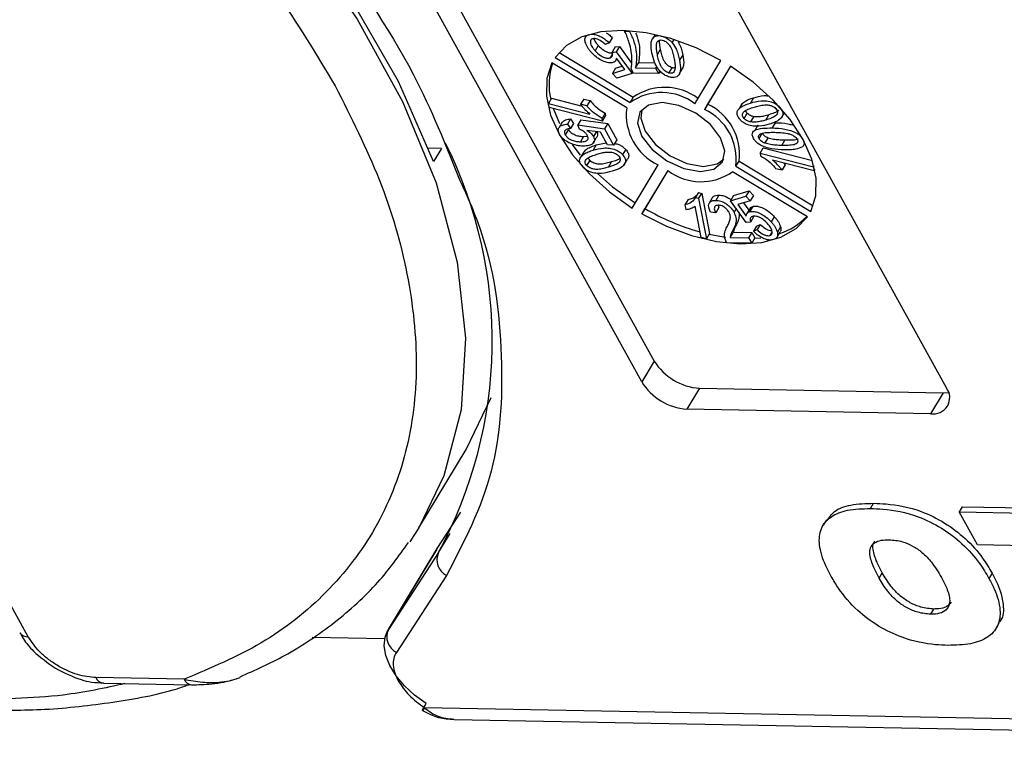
# Model space of a CAD drawing. Header units: millimetres. Extents: x 8853 to 11418, y 45 to 1005.
# Tile 266 of 278: x 11113 to 11134, y 675 to 691. Entities that reach past the tile are written whole.
import ezdxf

# ---------------------------------------------------------------- set-up
doc = ezdxf.new("R2010")
doc.units = ezdxf.units.MM

msp = doc.modelspace()

# ---------------------------------------------------------------- linework, layer by layer
at = {"color": 7, "linetype": 'Continuous', "lineweight": 25}
for p, q in [((11119.138, 696.813), (11126.406, 683.663)), ((11126.137, 683.216), (11118.869, 696.365)), ((11125.399, 696.244), (11132.667, 683.094)), ((11125.781, 690.747), (11125.771, 690.731)), ((11125.005, 690.658), (11125.007, 690.661)), ((11125.507, 690.592), (11125.439, 690.48)), ((11125.771, 690.731), (11125.878, 690.729)), ((11125.886, 690.742), (11125.878, 690.729)), ((11126.36, 690.553), (11126.356, 690.548)), ((11126.424, 690.659), (11126.366, 690.563)), ((11126.569, 690.628), (11126.568, 690.626)), ((11126.791, 690.485), (11126.832, 690.552)), ((11125.204, 690.427), (11125.136, 690.315)), ((11125.439, 690.48), (11125.362, 690.445)), ((11125.57, 690.394), (11125.502, 690.282)), ((11125.57, 690.394), (11125.659, 690.404)), ((11125.659, 690.404), (11125.591, 690.292)), ((11125.659, 690.404), (11125.921, 690.046)), ((11126.472, 690.235), (11126.539, 690.346)), ((11124.282, 690.172), (11125.886, 689.205)), ((11124.364, 690.275), (11125.954, 689.317)), ((11125.509, 690.246), (11125.458, 690.161)), ((11125.502, 690.282), (11125.591, 690.292)), ((11125.579, 690.101), (11125.605, 690.143)), ((11125.591, 690.292), (11125.932, 689.826)), ((11125.774, 689.908), (11125.598, 690.153)), ((11127.016, 690.225), (11126.949, 690.113)), ((11125.815, 689.087), (11124.211, 690.053)), ((11125.575, 689.939), (11125.508, 689.827)), ((11125.508, 689.827), (11125.774, 689.908)), ((11125.575, 689.939), (11125.72, 689.983)), ((11125.962, 689.834), (11125.909, 689.928)), ((11126.004, 689.949), (11126.072, 690.061)), ((11126.004, 689.949), (11126.433, 689.941)), ((11126.072, 690.061), (11126.42, 690.054)), ((11126.459, 689.984), (11126.433, 689.941)), ((11126.433, 689.941), (11126.498, 689.824)), ((11126.722, 689.836), (11126.79, 689.948)), ((11126.95, 689.829), (11127.017, 689.941)), ((11127.278, 689.179), (11127.836, 690.105)), ((11128.041, 689.982), (11127.483, 689.055)), ((11128.041, 689.982), (11127.551, 689.167)), ((11125.601, 689.725), (11125.508, 689.827)), ((11125.932, 689.826), (11125.601, 689.725)), ((11125.95, 689.855), (11125.932, 689.826)), ((11126.498, 689.824), (11125.962, 689.834)), ((11126.531, 689.878), (11126.498, 689.824)), ((11124.205, 689.295), (11124.137, 689.183)), ((11124.205, 689.295), (11124.857, 689.128)), ((11124.894, 689.278), (11124.827, 689.166)), ((11124.894, 689.278), (11125.029, 689.244)), ((11125.954, 689.317), (11125.886, 689.205)), ((11128.535, 689.305), (11128.468, 689.193)), ((11124.154, 689.099), (11124.137, 689.183)), ((11124.137, 689.183), (11125.028, 688.955)), ((11125.297, 688.807), (11124.154, 689.099)), ((11124.962, 689.132), (11124.827, 689.166)), ((11125.029, 689.244), (11124.962, 689.132)), ((11127.551, 689.167), (11127.483, 689.055)), ((11128.285, 689.173), (11128.217, 689.061)), ((11129.101, 689.099), (11129.1, 689.097)), ((11124.613, 688.851), (11124.545, 688.739)), ((11124.613, 688.851), (11124.678, 688.757)), ((11125.353, 688.973), (11125.286, 688.861)), ((11125.297, 688.807), (11125.286, 688.861)), ((11125.297, 688.807), (11125.364, 688.919)), ((11125.353, 688.973), (11125.364, 688.919)), ((11128.331, 688.863), (11128.399, 688.974)), ((11128.476, 688.787), (11128.544, 688.899)), ((11128.799, 688.829), (11128.866, 688.941)), ((11129.14, 688.885), (11129.208, 688.997)), ((11129.156, 688.913), (11129.2, 688.986)), ((11124.435, 688.783), (11124.368, 688.671)), ((11124.545, 688.739), (11124.61, 688.645)), ((11124.678, 688.757), (11124.61, 688.645)), ((11124.833, 688.835), (11124.766, 688.723)), ((11124.804, 688.63), (11124.766, 688.723)), ((11124.766, 688.723), (11125.341, 688.643)), ((11124.833, 688.835), (11125.408, 688.755)), ((11125.408, 688.755), (11125.341, 688.643)), ((11125.341, 688.643), (11125.535, 688.291)), ((11125.408, 688.755), (11125.603, 688.403)), ((11128.628, 688.717), (11128.561, 688.605)), ((11129, 688.77), (11128.933, 688.658)), ((11124.564, 688.626), (11124.497, 688.514)), ((11124.889, 688.474), (11124.822, 688.363)), ((11124.889, 688.474), (11124.975, 688.485)), ((11125.25, 688.568), (11124.96, 688.607)), ((11125.095, 688.33), (11125.162, 688.442)), ((11125.164, 688.579), (11125.102, 688.476)), ((11125.401, 688.294), (11125.25, 688.568)), ((11128.654, 688.431), (11128.721, 688.542)), ((11128.78, 688.331), (11128.847, 688.443)), ((11121.844, 688.218), (11121.567, 688.223)), ((11121.844, 688.218), (11121.676, 687.939)), ((11125.161, 688.294), (11125.094, 688.183)), ((11125.161, 688.294), (11125.377, 688.338)), ((11125.535, 688.291), (11125.401, 688.294)), ((11125.603, 688.403), (11125.535, 688.291)), ((11128.675, 688.117), (11128.742, 688.229)), ((11128.742, 688.229), (11129.797, 687.959)), ((11129.14, 688.283), (11129.207, 688.395)), ((11129.595, 688.419), (11129.591, 688.414)), ((11124.898, 688.15), (11124.831, 688.038)), ((11125.794, 688.198), (11125.726, 688.086)), ((11128.675, 688.117), (11128.685, 688.063)), ((11128.675, 688.117), (11129.818, 687.825)), ((11125.023, 687.964), (11124.956, 687.852)), ((11125.424, 687.818), (11125.492, 687.93)), ((11125.754, 687.863), (11125.822, 687.975)), ((11125.93, 686.942), (11126.488, 687.869)), ((11128.156, 687.837), (11128.224, 687.949)), ((11128.156, 687.837), (11129.76, 686.871)), ((11128.224, 687.949), (11129.814, 686.991)), ((11129.834, 687.741), (11128.944, 687.969)), ((11129.009, 687.792), (11129.145, 687.758)), ((11129.212, 687.87), (11129.145, 687.758)), ((11129.18, 687.908), (11129.212, 687.87)), ((11129.83, 687.846), (11129.818, 687.825)), ((11129.818, 687.825), (11129.834, 687.741)), ((11126.694, 687.745), (11126.136, 686.819)), ((11126.694, 687.745), (11126.203, 686.93)), ((11129.689, 686.752), (11128.085, 687.719)), ((11129.849, 687.766), (11129.834, 687.741)), ((11127.353, 687.273), (11127.285, 687.161)), ((11127.357, 687.143), (11127.285, 687.161)), ((11127.353, 687.273), (11127.424, 687.255)), ((11127.357, 687.143), (11127.424, 687.255)), ((11127.424, 687.255), (11127.591, 686.393)), ((11127.65, 687.159), (11127.583, 687.047)), ((11127.794, 687.219), (11127.727, 687.107)), ((11128.107, 687.21), (11128.039, 687.098)), ((11128.039, 687.098), (11128.371, 687.199)), ((11128.107, 687.21), (11128.438, 687.311)), ((11128.438, 687.311), (11128.371, 687.199)), ((11128.371, 687.199), (11128.463, 687.097)), ((11128.438, 687.311), (11128.531, 687.209)), ((11128.531, 687.209), (11128.463, 687.097)), ((11127.132, 687.125), (11127.065, 687.013)), ((11127.065, 687.013), (11127.085, 686.911)), ((11127.413, 686.309), (11127.282, 686.981)), ((11127.357, 687.143), (11127.524, 686.281)), ((11127.791, 686.952), (11127.723, 686.84)), ((11127.774, 686.994), (11127.791, 686.952)), ((11128.38, 686.632), (11128.039, 687.098)), ((11128.463, 687.097), (11128.197, 687.016)), ((11128.197, 687.016), (11128.374, 686.771)), ((11128.319, 687.053), (11128.434, 686.893)), ((11128.517, 686.976), (11128.45, 686.864)), ((11126.136, 686.819), (11126.203, 686.93)), ((11127.723, 686.84), (11127.61, 686.854)), ((11128.163, 686.929), (11128.116, 686.85)), ((11128.46, 686.935), (11128.392, 686.823)), ((11128.536, 686.754), (11128.469, 686.642)), ((11128.98, 686.757), (11128.913, 686.645)), ((11128.167, 686.591), (11128.099, 686.479)), ((11128.469, 686.642), (11128.38, 686.632)), ((11128.599, 686.556), (11128.532, 686.444)), ((11128.599, 686.556), (11128.677, 686.591)), ((11128.677, 686.591), (11128.609, 686.479)), ((11129.113, 686.536), (11129.046, 686.425)), ((11127.591, 686.393), (11127.524, 686.281)), ((11128.035, 686.312), (11128.102, 686.424)), ((11128.102, 686.424), (11128.498, 686.417)), ((11128.498, 686.417), (11128.43, 686.305)), ((11128.498, 686.417), (11128.563, 686.3)), ((11128.532, 686.444), (11128.609, 686.479)), ((11128.933, 686.43), (11128.887, 686.354)), ((11129.04, 686.319), (11129.107, 686.431)), ((11127.524, 686.281), (11127.413, 686.309)), ((11128.495, 686.188), (11127.959, 686.198)), ((11128.035, 686.312), (11128.43, 686.305)), ((11128.43, 686.305), (11128.495, 686.188)), ((11128.563, 686.3), (11128.495, 686.188)), ((11128.558, 686.293), (11128.691, 686.305)), ((11112.982, 677.753), (11108.926, 685.092)), ((11126.406, 683.663), (11126.137, 683.216)), ((11127.375, 683.079), (11127.106, 682.632)), ((11127.375, 683.079), (11132.6, 682.982)), ((11132.6, 682.982), (11132.33, 682.534)), ((11132.6, 682.982), (11132.714, 682.989)), ((11122.37, 681.77), (11122.908, 682.884)), ((11132.33, 682.534), (11127.106, 682.632)), ((11121.358, 680.091), (11122.37, 681.77)), ((11131.042, 680.502), (11131.109, 680.614)), ((11121.751, 679.643), (11122.256, 680.42)), ((11133.01, 680.541), (11132.943, 680.429)), ((11132.943, 680.429), (11135.53, 680.381)), ((11133.333, 679.724), (11132.943, 680.429)), ((11133.01, 680.541), (11135.597, 680.493)), ((11130.098, 680.257), (11130.03, 680.145)), ((11121.779, 679.558), (11122.027, 679.968)), ((11121.741, 679.628), (11120.696, 677.893)), ((11120.705, 677.909), (11121.751, 679.643)), ((11121.779, 679.558), (11120.705, 677.909)), ((11121.741, 679.628), (11121.751, 679.643)), ((11134.902, 679.695), (11133.333, 679.724)), ((11121.951, 679.068), (11120.877, 677.419)), ((11131.228, 679.011), (11131.296, 679.123)), ((11133.649, 679.117), (11133.582, 679.005)), ((11132.336, 678.236), (11132.403, 678.348)), ((11120.696, 677.893), (11120.705, 677.909)), ((11133.737, 677.938), (11133.804, 678.05)), ((11119.073, 677.745), (11120.628, 677.716)), ((11116.326, 676.842), (11114.436, 676.877)), ((11114.597, 676.757), (11116.487, 676.722)), ((11148.215, 675.731), (11121.483, 676.23)), ((11122.115, 675.983), (11148.537, 675.491))]:
    msp.add_line(p, q, dxfattribs=at)
at = {"color": 7, "linetype": 'Continuous', "lineweight": 25, "flags": 128}
for points in [[(11103.268, 703.473), (11105.507, 702.658), (11107.725, 701.655), (11109.891, 700.482), (11111.97, 699.155), (11113.931, 697.695), (11115.745, 696.124), (11117.383, 694.467), (11118.821, 692.747), (11120.036, 690.992), (11121.011, 689.228), (11121.73, 687.483), (11122.183, 685.781), (11122.362, 684.151), (11122.266, 682.616), (11121.894, 681.199), (11121.358, 680.091)], [(11121.676, 687.939), (11120.925, 689.651), (11119.931, 691.376), (11118.711, 693.088), (11117.28, 694.764), (11115.66, 696.377), (11113.875, 697.906), (11111.951, 699.326), (11109.914, 700.619), (11107.797, 701.765)], [(11127.836, 690.105), (11127.305, 690.373), (11126.763, 690.573), (11126.229, 690.7), (11125.722, 690.749), (11125.258, 690.718), (11124.855, 690.609), (11124.526, 690.424), (11124.282, 690.172)], [(11124.211, 690.053), (11124.101, 689.72), (11124.092, 689.343), (11124.184, 688.935), (11124.373, 688.511), (11124.654, 688.085), (11125.016, 687.672), (11125.446, 687.287), (11125.93, 686.942)], [(11129.76, 686.871), (11129.87, 687.204), (11129.879, 687.581), (11129.787, 687.989), (11129.598, 688.413), (11129.317, 688.839), (11128.956, 689.252), (11128.525, 689.637), (11128.041, 689.982)], [(11124.242, 689.076), (11124.251, 689.047), (11124.372, 688.756)], [(11127.829, 688.446), (11127.609, 688.73), (11127.294, 688.973), (11126.931, 689.138), (11126.577, 689.201), (11126.286, 689.15), (11126.1, 688.995), (11126.05, 688.759), (11126.142, 688.478), (11126.362, 688.194), (11126.678, 687.951), (11127.04, 687.786), (11127.394, 687.723), (11127.686, 687.774), (11127.871, 687.929), (11127.921, 688.165), (11127.829, 688.446)], [(11126.139, 689.048), (11126.117, 688.871), (11126.209, 688.59), (11126.43, 688.306), (11126.745, 688.063), (11127.107, 687.898), (11127.461, 687.835), (11127.753, 687.886), (11127.899, 687.988)], [(11124.645, 688.301), (11124.721, 688.197), (11124.817, 688.077)], [(11125.187, 687.683), (11125.514, 687.399), (11125.998, 687.054)], [(11126.136, 686.819), (11126.666, 686.551), (11127.208, 686.351), (11127.742, 686.224), (11128.25, 686.175), (11128.713, 686.206), (11129.117, 686.315), (11129.446, 686.5), (11129.689, 686.752)], [(11127.584, 686.381), (11127.809, 686.336), (11127.93, 686.318)], [(11121.358, 680.091), (11121.253, 679.923), (11121.163, 679.787)], [(11121.514, 676.323), (11121.268, 676.503), (11121.052, 676.703), (11120.872, 676.916), (11120.737, 677.135), (11120.65, 677.352), (11120.616, 677.558), (11120.634, 677.746), (11120.696, 677.893)], [(11121.483, 676.23), (11121.46, 676.199), (11121.443, 676.18), (11121.435, 676.173), (11121.435, 676.18), (11121.443, 676.199), (11121.46, 676.23), (11121.484, 676.272), (11121.514, 676.323)]]:
    msp.add_lwpolyline(points, dxfattribs=at)
at = {"color": 7, "linetype": 'Continuous', "lineweight": 25}
for centre, radius, start, end in [((11125.54, 689.596), 1.39, 161.1657, 193.5685), ((11126.632, 688.341), 1.188, 53.0921, 124.7728), ((11126.564, 688.229), 1.188, 53.0921, 124.7728), ((11126.995, 688.944), 1.189, 173.0949, 244.7646), ((11127.044, 688.092), 1.189, 353.0949, 64.7646), ((11126.977, 687.98), 1.189, 353.0949, 64.7646), ((11113.423, 684.094), 9.508, 331.5046, 26.4956), ((11127.407, 688.695), 1.188, 233.0921, 304.7728), ((11128.768, 691.352), 5.111, 239.8808, 254.3518), ((11128.682, 687.69), 1.359, 287.7737, 316.8958), ((11127.454, 684.306), 1.229, 211.5352, 266.3243), ((11127.184, 683.859), 1.229, 211.5352, 266.3243), ((11132.392, 682.878), 0.349, 259.7265, 38.1438), ((11122.119, 679.402), 0.374, 155.3138, 243.2733), ((11121.045, 677.753), 0.374, 155.3138, 243.2733), ((11112.966, 677.954), 0.201, 214.6245, 274.5551), ((11114.618, 676.953), 0.197, 202.6309, 263.9164), ((11116.511, 676.922), 0.201, 203.3104, 263.2193)]:
    msp.add_arc(centre, radius, start, end, dxfattribs=at)
for points, knots in [([(11102.051, 702.669), (11102.902, 702.402), (11104.637, 701.858), (11107.27, 700.681), (11109.884, 699.239), (11112.382, 697.541), (11114.672, 695.655), (11116.665, 693.65), (11118.338, 691.604), (11119.16, 690.235), (11119.564, 689.562)], [0, 0, 0, 0, 0.119843, 0.244, 0.371208, 0.5, 0.628792, 0.756, 0.880157, 1, 1, 1, 1]), ([(11110.331, 700.512), (11111.387, 699.842), (11113.649, 698.407), (11116.689, 695.766), (11119.323, 692.84), (11121.243, 690.037), (11121.937, 688.29), (11122.238, 687.531)], [0, 0, 0, 0, 0.190079, 0.407052, 0.624026, 0.836613, 1, 1, 1, 1]), ([(11124.926, 690.5), (11124.921, 690.527), (11124.914, 690.577), (11124.945, 690.632), (11124.984, 690.649), (11125.005, 690.658)], [0, 0, 0, 0, 0.386709, 0.682035, 1, 1, 1, 1]), ([(11125.005, 690.658), (11125.035, 690.664), (11125.087, 690.674), (11125.183, 690.652), (11125.275, 690.61), (11125.363, 690.552), (11125.414, 690.504), (11125.439, 690.48)], [0, 0, 0, 0, 0.231033, 0.410099, 0.588276, 0.79967, 1, 1, 1, 1]), ([(11125.085, 690.57), (11125.07, 690.563), (11125.043, 690.55), (11125.032, 690.505), (11125.044, 690.443), (11125.084, 690.375), (11125.122, 690.332), (11125.136, 690.315)], [0, 0, 0, 0, 0.177382, 0.334007, 0.546686, 0.828047, 1, 1, 1, 1]), ([(11125.362, 690.445), (11125.326, 690.477), (11125.274, 690.522), (11125.192, 690.562), (11125.136, 690.577), (11125.102, 690.574), (11125.086, 690.571), (11125.085, 690.57)], [0, 0, 0, 0, 0.432044, 0.616827, 0.802741, 0.978102, 1, 1, 1, 1]), ([(11125.112, 690.574), (11125.112, 690.57), (11125.117, 690.539), (11125.153, 690.487), (11125.19, 690.443), (11125.204, 690.427)], [0, 0, 0, 0, 0.097872, 0.6578, 1, 1, 1, 1]), ([(11125.373, 690.698), (11125.392, 690.686), (11125.442, 690.655), (11125.482, 690.616), (11125.507, 690.592)], [0, 0, 0, 0, 0.38916, 1, 1, 1, 1]), ([(11125.87, 690.483), (11125.857, 690.524), (11125.837, 690.585), (11125.801, 690.668), (11125.781, 690.71), (11125.771, 690.731)], [0, 0, 0, 0, 0.498245, 0.74893, 1, 1, 1, 1]), ([(11125.878, 690.729), (11125.912, 690.653), (11125.979, 690.501), (11126.042, 690.23), (11126.019, 690.057), (11126.004, 689.949)], [0, 0, 0, 0, 0.273562, 0.546402, 1, 1, 1, 1]), ([(11126.007, 690.69), (11126.018, 690.664), (11126.061, 690.563), (11126.107, 690.342), (11126.085, 690.169), (11126.072, 690.061)], [0, 0, 0, 0, 0.112316, 0.445718, 1, 1, 1, 1]), ([(11126.357, 690.264), (11126.346, 690.336), (11126.328, 690.441), (11126.355, 690.561), (11126.401, 690.619), (11126.471, 690.64), (11126.526, 690.636), (11126.559, 690.628), (11126.568, 690.626)], [0, 0, 0, 0, 0.39843, 0.578555, 0.76032, 0.861216, 0.962169, 1, 1, 1, 1]), ([(11126.472, 690.235), (11126.465, 690.27), (11126.453, 690.342), (11126.448, 690.435), (11126.463, 690.502), (11126.497, 690.533), (11126.533, 690.546), (11126.564, 690.544), (11126.582, 690.54), (11126.585, 690.54)], [0, 0, 0, 0, 0.26335, 0.527085, 0.70469, 0.820189, 0.900798, 0.982045, 1, 1, 1, 1]), ([(11126.539, 690.346), (11126.532, 690.383), (11126.52, 690.449), (11126.52, 690.511), (11126.52, 690.539)], [0, 0, 0, 0, 0.545778, 1, 1, 1, 1]), ([(11126.568, 690.626), (11126.599, 690.616), (11126.661, 690.596), (11126.739, 690.541), (11126.776, 690.502), (11126.791, 690.485)], [0, 0, 0, 0, 0.371423, 0.728316, 1, 1, 1, 1]), ([(11126.585, 690.54), (11126.6, 690.535), (11126.631, 690.524), (11126.68, 690.49), (11126.731, 690.438), (11126.778, 690.355), (11126.81, 690.254), (11126.826, 690.18), (11126.834, 690.142)], [0, 0, 0, 0, 0.0820242, 0.1644637, 0.2906291, 0.4572607, 0.7266127, 1, 1, 1, 1]), ([(11125.058, 690.279), (11125.042, 690.298), (11125.01, 690.335), (11124.958, 690.409), (11124.938, 690.464), (11124.926, 690.5)], [0, 0, 0, 0, 0.256533, 0.513373, 1, 1, 1, 1]), ([(11125.204, 690.427), (11125.241, 690.39), (11125.295, 690.336), (11125.388, 690.286), (11125.454, 690.266), (11125.499, 690.266), (11125.519, 690.271), (11125.525, 690.273)], [0, 0, 0, 0, 0.404133, 0.590474, 0.778216, 0.938326, 1, 1, 1, 1]), ([(11125.909, 689.928), (11125.919, 689.993), (11125.935, 690.111), (11125.917, 690.299), (11125.886, 690.421), (11125.87, 690.483)], [0, 0, 0, 0, 0.376486, 0.686513, 1, 1, 1, 1]), ([(11126.79, 689.948), (11126.775, 689.953), (11126.744, 689.963), (11126.695, 689.997), (11126.648, 690.045), (11126.598, 690.125), (11126.565, 690.227), (11126.548, 690.306), (11126.539, 690.346)], [0, 0, 0, 0, 0.0815005, 0.1634104, 0.2855499, 0.4244132, 0.7091809, 1, 1, 1, 1]), ([(11126.791, 690.485), (11126.824, 690.436), (11126.883, 690.348), (11126.924, 690.224), (11126.94, 690.15), (11126.949, 690.113)], [0, 0, 0, 0, 0.384765, 0.690499, 1, 1, 1, 1]), ([(11126.92, 690.496), (11126.93, 690.481), (11126.965, 690.427), (11126.99, 690.336), (11127.007, 690.262), (11127.016, 690.225)], [0, 0, 0, 0, 0.162302, 0.578587, 1, 1, 1, 1]), ([(11125.521, 690.06), (11125.497, 690.056), (11125.447, 690.047), (11125.345, 690.073), (11125.237, 690.125), (11125.136, 690.199), (11125.083, 690.253), (11125.058, 690.279)], [0, 0, 0, 0, 0.1775293, 0.3545983, 0.5767467, 0.8025741, 1, 1, 1, 1]), ([(11125.136, 690.315), (11125.173, 690.278), (11125.227, 690.224), (11125.321, 690.174), (11125.387, 690.154), (11125.432, 690.154), (11125.452, 690.16), (11125.458, 690.161)], [0, 0, 0, 0, 0.404133, 0.590474, 0.778216, 0.938326, 1, 1, 1, 1]), ([(11125.458, 690.161), (11125.473, 690.169), (11125.503, 690.183), (11125.516, 690.229), (11125.507, 690.264), (11125.502, 690.282)], [0, 0, 0, 0, 0.349755, 0.656837, 1, 1, 1, 1]), ([(11125.598, 690.153), (11125.595, 690.14), (11125.588, 690.108), (11125.561, 690.075), (11125.531, 690.064), (11125.521, 690.06)], [0, 0, 0, 0, 0.312881, 0.786724, 1, 1, 1, 1]), ([(11126.738, 689.749), (11126.706, 689.76), (11126.644, 689.78), (11126.557, 689.843), (11126.471, 689.941), (11126.396, 690.088), (11126.371, 690.2), (11126.357, 690.264)], [0, 0, 0, 0, 0.130102, 0.251339, 0.3866, 0.653267, 1, 1, 1, 1]), ([(11126.722, 689.836), (11126.707, 689.841), (11126.677, 689.851), (11126.628, 689.885), (11126.581, 689.933), (11126.531, 690.013), (11126.498, 690.115), (11126.48, 690.194), (11126.472, 690.235)], [0, 0, 0, 0, 0.081501, 0.16341, 0.28555, 0.424413, 0.709181, 1, 1, 1, 1]), ([(11126.834, 690.142), (11126.84, 690.106), (11126.851, 690.04), (11126.859, 689.944), (11126.842, 689.893), (11126.833, 689.867)], [0, 0, 0, 0, 0.367087, 0.679146, 1, 1, 1, 1]), ([(11127.016, 690.225), (11127.03, 690.151), (11127.049, 690.049), (11127.023, 689.965), (11127.016, 689.941)], [0, 0, 0, 0, 0.717385, 1, 1, 1, 1]), ([(11126.949, 690.113), (11126.96, 690.04), (11126.978, 689.935), (11126.951, 689.815), (11126.905, 689.757), (11126.836, 689.736), (11126.781, 689.739), (11126.748, 689.747), (11126.738, 689.749)], [0, 0, 0, 0, 0.397793, 0.578801, 0.761678, 0.860551, 0.959511, 1, 1, 1, 1]), ([(11126.854, 689.947), (11126.846, 689.945), (11126.828, 689.94), (11126.804, 689.945), (11126.79, 689.948)], [0, 0, 0, 0, 0.417701, 1, 1, 1, 1]), ([(11126.833, 689.867), (11126.822, 689.855), (11126.806, 689.836), (11126.763, 689.829), (11126.736, 689.834), (11126.722, 689.836)], [0, 0, 0, 0, 0.474088, 0.731817, 1, 1, 1, 1]), ([(11119.564, 689.562), (11119.903, 688.891), (11120.593, 687.524), (11121.17, 685.498), (11121.375, 683.527), (11121.145, 681.688), (11120.49, 680.049), (11119.433, 678.675), (11118.059, 677.573), (11116.897, 677.083), (11116.326, 676.842)], [0, 0, 0, 0, 0.1198431, 0.2439998, 0.3712085, 0.5, 0.6287915, 0.7560002, 0.8801569, 1, 1, 1, 1]), ([(11128.289, 689.17), (11128.311, 689.193), (11128.371, 689.257), (11128.471, 689.286), (11128.535, 689.305)], [0, 0, 0, 0, 0.358879, 1, 1, 1, 1]), ([(11128.535, 689.305), (11128.607, 689.327), (11128.699, 689.355), (11128.814, 689.351), (11128.84, 689.349)], [0, 0, 0, 0, 0.774831, 1, 1, 1, 1]), ([(11124.827, 689.166), (11124.841, 689.147), (11124.87, 689.11), (11124.934, 689.038), (11124.991, 688.988), (11125.028, 688.955)], [0, 0, 0, 0, 0.25618, 0.512169, 1, 1, 1, 1]), ([(11125.286, 688.861), (11125.229, 688.897), (11125.113, 688.97), (11125.013, 689.07), (11124.967, 689.125), (11124.962, 689.132)], [0, 0, 0, 0, 0.457997, 0.937879, 1, 1, 1, 1]), ([(11125.029, 689.244), (11125.058, 689.211), (11125.113, 689.148), (11125.221, 689.054), (11125.305, 689.002), (11125.353, 688.973)], [0, 0, 0, 0, 0.326474, 0.61543, 1, 1, 1, 1]), ([(11128.245, 688.838), (11128.226, 688.862), (11128.188, 688.909), (11128.175, 688.982), (11128.203, 689.059), (11128.298, 689.137), (11128.406, 689.173), (11128.468, 689.193)], [0, 0, 0, 0, 0.126146, 0.248685, 0.381789, 0.644448, 1, 1, 1, 1]), ([(11128.331, 688.863), (11128.322, 688.874), (11128.304, 688.898), (11128.294, 688.939), (11128.304, 688.983), (11128.351, 689.031), (11128.438, 689.07), (11128.511, 689.094), (11128.547, 689.106)], [0, 0, 0, 0, 0.081496, 0.163467, 0.284617, 0.447025, 0.72114, 1, 1, 1, 1]), ([(11128.468, 689.193), (11128.541, 689.213), (11128.646, 689.242), (11128.814, 689.241), (11128.928, 689.217), (11129.021, 689.169), (11129.07, 689.129), (11129.094, 689.104), (11129.1, 689.097)], [0, 0, 0, 0, 0.398487, 0.580423, 0.764447, 0.863754, 0.963105, 1, 1, 1, 1]), ([(11128.547, 689.106), (11128.583, 689.116), (11128.654, 689.137), (11128.757, 689.155), (11128.851, 689.154), (11128.92, 689.135), (11128.972, 689.11), (11129, 689.087), (11129.013, 689.074), (11129.015, 689.072)], [0, 0, 0, 0, 0.2632099, 0.5269064, 0.7028949, 0.8221496, 0.9023964, 0.9833774, 1, 1, 1, 1]), ([(11129.015, 689.072), (11129.025, 689.06), (11129.043, 689.036), (11129.051, 688.995), (11129.042, 688.954), (11128.998, 688.906), (11128.912, 688.866), (11128.837, 688.841), (11128.799, 688.829)], [0, 0, 0, 0, 0.082176, 0.1647788, 0.2865512, 0.4266284, 0.7103604, 1, 1, 1, 1]), ([(11129.1, 689.097), (11129.12, 689.072), (11129.158, 689.023), (11129.17, 688.958), (11129.16, 688.926), (11129.156, 688.913)], [0, 0, 0, 0, 0.386236, 0.744508, 1, 1, 1, 1]), ([(11124.437, 688.781), (11124.45, 688.796), (11124.484, 688.833), (11124.556, 688.847), (11124.604, 688.85), (11124.613, 688.851)], [0, 0, 0, 0, 0.351894, 0.885237, 1, 1, 1, 1]), ([(11128.476, 688.787), (11128.451, 688.793), (11128.413, 688.802), (11128.362, 688.832), (11128.342, 688.853), (11128.331, 688.863)], [0, 0, 0, 0, 0.475748, 0.740065, 1, 1, 1, 1]), ([(11128.399, 688.974), (11128.389, 688.986), (11128.373, 689.006), (11128.37, 689.025), (11128.368, 689.032)], [0, 0, 0, 0, 0.605977, 1, 1, 1, 1]), ([(11128.544, 688.899), (11128.519, 688.905), (11128.48, 688.914), (11128.429, 688.944), (11128.409, 688.964), (11128.399, 688.974)], [0, 0, 0, 0, 0.475748, 0.740065, 1, 1, 1, 1]), ([(11128.866, 688.941), (11128.83, 688.931), (11128.764, 688.912), (11128.66, 688.892), (11128.583, 688.897), (11128.544, 688.899)], [0, 0, 0, 0, 0.367071, 0.679078, 1, 1, 1, 1]), ([(11129.078, 689.036), (11129.077, 689.035), (11129.055, 689.007), (11128.977, 688.979), (11128.903, 688.954), (11128.866, 688.941)], [0, 0, 0, 0, 0.024351, 0.50715, 1, 1, 1, 1]), ([(11129.156, 688.913), (11129.131, 688.882), (11129.088, 688.825), (11128.983, 688.776), (11128.913, 688.753), (11128.878, 688.742)], [0, 0, 0, 0, 0.388897, 0.692539, 1, 1, 1, 1]), ([(11124.376, 688.517), (11124.363, 688.546), (11124.339, 688.601), (11124.358, 688.669), (11124.416, 688.719), (11124.488, 688.736), (11124.537, 688.739), (11124.545, 688.739)], [0, 0, 0, 0, 0.222912, 0.429114, 0.647214, 0.937531, 1, 1, 1, 1]), ([(11124.61, 688.645), (11124.577, 688.64), (11124.529, 688.633), (11124.489, 688.603), (11124.478, 688.573), (11124.483, 688.542), (11124.493, 688.522), (11124.497, 688.514)], [0, 0, 0, 0, 0.406374, 0.592589, 0.744614, 0.896945, 1, 1, 1, 1]), ([(11128.878, 688.742), (11128.805, 688.722), (11128.699, 688.693), (11128.532, 688.694), (11128.417, 688.718), (11128.324, 688.766), (11128.275, 688.806), (11128.251, 688.831), (11128.245, 688.838)], [0, 0, 0, 0, 0.397993, 0.580197, 0.764282, 0.864607, 0.964958, 1, 1, 1, 1]), ([(11128.799, 688.829), (11128.763, 688.819), (11128.697, 688.801), (11128.593, 688.78), (11128.515, 688.785), (11128.476, 688.787)], [0, 0, 0, 0, 0.367071, 0.679078, 1, 1, 1, 1]), ([(11128.533, 688.434), (11128.522, 688.459), (11128.5, 688.51), (11128.514, 688.57), (11128.582, 688.627), (11128.726, 688.658), (11128.863, 688.658), (11128.933, 688.658)], [0, 0, 0, 0, 0.132467, 0.259515, 0.367846, 0.679603, 1, 1, 1, 1]), ([(11128.933, 688.658), (11129.022, 688.655), (11129.15, 688.649), (11129.331, 688.608), (11129.446, 688.56), (11129.529, 688.498), (11129.57, 688.451), (11129.586, 688.423), (11129.591, 688.414)], [0, 0, 0, 0, 0.397293, 0.573404, 0.751661, 0.853128, 0.954558, 1, 1, 1, 1]), ([(11129, 688.77), (11129.089, 688.768), (11129.207, 688.765), (11129.336, 688.732), (11129.368, 688.723)], [0, 0, 0, 0, 0.748611, 1, 1, 1, 1]), ([(11124.606, 688.329), (11124.568, 688.347), (11124.503, 688.379), (11124.422, 688.447), (11124.392, 688.493), (11124.376, 688.517)], [0, 0, 0, 0, 0.390927, 0.684716, 1, 1, 1, 1]), ([(11124.497, 688.514), (11124.509, 688.496), (11124.53, 688.464), (11124.584, 688.423), (11124.654, 688.389), (11124.737, 688.367), (11124.794, 688.364), (11124.822, 688.363)], [0, 0, 0, 0, 0.188744, 0.324822, 0.492508, 0.758011, 1, 1, 1, 1]), ([(11124.564, 688.626), (11124.577, 688.608), (11124.598, 688.576), (11124.651, 688.535), (11124.721, 688.501), (11124.805, 688.479), (11124.862, 688.476), (11124.889, 688.474)], [0, 0, 0, 0, 0.188744, 0.324822, 0.492508, 0.758011, 1, 1, 1, 1]), ([(11124.967, 688.504), (11124.955, 688.522), (11124.935, 688.554), (11124.875, 688.599), (11124.831, 688.618), (11124.804, 688.63)], [0, 0, 0, 0, 0.343105, 0.601089, 1, 1, 1, 1]), ([(11124.822, 688.363), (11124.861, 688.364), (11124.918, 688.366), (11124.971, 688.394), (11124.99, 688.425), (11124.986, 688.464), (11124.973, 688.49), (11124.967, 688.504)], [0, 0, 0, 0, 0.383963, 0.547613, 0.713022, 0.855096, 1, 1, 1, 1]), ([(11125.102, 688.476), (11125.11, 688.457), (11125.129, 688.416), (11125.12, 688.357), (11125.079, 688.309), (11125, 688.273), (11124.925, 688.27), (11124.881, 688.269)], [0, 0, 0, 0, 0.142548, 0.302942, 0.503054, 0.708879, 1, 1, 1, 1]), ([(11124.96, 688.607), (11124.978, 688.596), (11125.021, 688.568), (11125.072, 688.523), (11125.093, 688.489), (11125.102, 688.476)], [0, 0, 0, 0, 0.3125754, 0.7399071, 1, 1, 1, 1]), ([(11125.169, 688.588), (11125.178, 688.569), (11125.196, 688.528), (11125.191, 688.477), (11125.169, 688.454), (11125.159, 688.445)], [0, 0, 0, 0, 0.335434, 0.712863, 1, 1, 1, 1]), ([(11129.192, 688.189), (11129.103, 688.193), (11128.974, 688.198), (11128.799, 688.239), (11128.692, 688.282), (11128.611, 688.336), (11128.561, 688.387), (11128.541, 688.42), (11128.533, 688.434)], [0, 0, 0, 0, 0.396817, 0.575976, 0.724424, 0.827652, 0.931402, 1, 1, 1, 1]), ([(11128.654, 688.431), (11128.649, 688.443), (11128.638, 688.467), (11128.644, 688.501), (11128.671, 688.531), (11128.739, 688.557), (11128.848, 688.565), (11128.939, 688.565), (11128.984, 688.565)], [0, 0, 0, 0, 0.085224, 0.171206, 0.283222, 0.43306, 0.713823, 1, 1, 1, 1]), ([(11128.78, 688.331), (11128.756, 688.343), (11128.718, 688.361), (11128.677, 688.397), (11128.661, 688.418), (11128.655, 688.429), (11128.654, 688.431)], [0, 0, 0, 0, 0.472419, 0.721549, 0.970751, 1, 1, 1, 1]), ([(11128.847, 688.443), (11128.823, 688.455), (11128.786, 688.473), (11128.745, 688.508), (11128.729, 688.53), (11128.722, 688.541), (11128.721, 688.542)], [0, 0, 0, 0, 0.472419, 0.721549, 0.970751, 1, 1, 1, 1]), ([(11129.207, 688.395), (11129.163, 688.397), (11129.084, 688.399), (11128.965, 688.41), (11128.887, 688.432), (11128.847, 688.443)], [0, 0, 0, 0, 0.381449, 0.686875, 1, 1, 1, 1]), ([(11128.984, 688.565), (11129.028, 688.563), (11129.12, 688.56), (11129.239, 688.548), (11129.34, 688.52), (11129.4, 688.488), (11129.447, 688.452), (11129.462, 688.428), (11129.471, 688.416)], [0, 0, 0, 0, 0.2717375, 0.5716425, 0.702765, 0.8346115, 0.9137322, 1, 1, 1, 1]), ([(11124.881, 688.269), (11124.859, 688.27), (11124.815, 688.272), (11124.723, 688.286), (11124.652, 688.312), (11124.606, 688.329)], [0, 0, 0, 0, 0.255327, 0.51102, 1, 1, 1, 1]), ([(11124.905, 688.146), (11124.923, 688.169), (11124.96, 688.216), (11125.056, 688.259), (11125.126, 688.283), (11125.161, 688.294)], [0, 0, 0, 0, 0.314196, 0.654943, 1, 1, 1, 1]), ([(11125.094, 688.183), (11125.166, 688.202), (11125.272, 688.232), (11125.441, 688.23), (11125.557, 688.205), (11125.65, 688.156), (11125.698, 688.116), (11125.721, 688.092), (11125.726, 688.086)], [0, 0, 0, 0, 0.397933, 0.582332, 0.768605, 0.868643, 0.968479, 1, 1, 1, 1]), ([(11125.556, 688.326), (11125.586, 688.32), (11125.639, 688.31), (11125.718, 688.267), (11125.766, 688.228), (11125.788, 688.204), (11125.794, 688.198)], [0, 0, 0, 0, 0.347002, 0.629311, 0.911046, 1, 1, 1, 1]), ([(11129.14, 688.283), (11129.096, 688.285), (11129.017, 688.287), (11128.898, 688.298), (11128.819, 688.32), (11128.78, 688.331)], [0, 0, 0, 0, 0.381449, 0.686875, 1, 1, 1, 1]), ([(11129.471, 688.416), (11129.476, 688.404), (11129.486, 688.381), (11129.479, 688.346), (11129.453, 688.317), (11129.386, 688.291), (11129.278, 688.283), (11129.186, 688.283), (11129.14, 688.283)], [0, 0, 0, 0, 0.08344, 0.167457, 0.29018, 0.424177, 0.709194, 1, 1, 1, 1]), ([(11129.581, 688.252), (11129.536, 688.233), (11129.46, 688.2), (11129.32, 688.189), (11129.235, 688.189), (11129.192, 688.189)], [0, 0, 0, 0, 0.411775, 0.704334, 1, 1, 1, 1]), ([(11129.494, 688.421), (11129.486, 688.418), (11129.446, 688.399), (11129.344, 688.396), (11129.253, 688.395), (11129.207, 688.395)], [0, 0, 0, 0, 0.101922, 0.546447, 1, 1, 1, 1]), ([(11129.591, 688.414), (11129.603, 688.387), (11129.624, 688.34), (11129.613, 688.285), (11129.591, 688.263), (11129.581, 688.252)], [0, 0, 0, 0, 0.412337, 0.731236, 1, 1, 1, 1]), ([(11124.871, 687.827), (11124.852, 687.852), (11124.813, 687.901), (11124.801, 687.966), (11124.811, 687.998), (11124.815, 688.011)], [0, 0, 0, 0, 0.386236, 0.744508, 1, 1, 1, 1]), ([(11124.815, 688.011), (11124.84, 688.042), (11124.883, 688.099), (11124.988, 688.147), (11125.058, 688.171), (11125.094, 688.183)], [0, 0, 0, 0, 0.3844097, 0.6902704, 1, 1, 1, 1]), ([(11124.956, 687.852), (11124.947, 687.864), (11124.929, 687.886), (11124.92, 687.926), (11124.928, 687.968), (11124.973, 688.018), (11125.06, 688.058), (11125.135, 688.083), (11125.173, 688.095)], [0, 0, 0, 0, 0.078202, 0.156814, 0.274428, 0.428483, 0.711398, 1, 1, 1, 1]), ([(11125.023, 687.964), (11125.014, 687.976), (11124.999, 687.995), (11124.995, 688.013), (11124.994, 688.02)], [0, 0, 0, 0, 0.601102, 1, 1, 1, 1]), ([(11125.173, 688.095), (11125.209, 688.105), (11125.275, 688.124), (11125.379, 688.144), (11125.456, 688.139), (11125.495, 688.137)], [0, 0, 0, 0, 0.367071, 0.679078, 1, 1, 1, 1]), ([(11125.64, 688.062), (11125.649, 688.05), (11125.668, 688.026), (11125.677, 687.986), (11125.668, 687.942), (11125.622, 687.894), (11125.535, 687.854), (11125.461, 687.83), (11125.424, 687.818)], [0, 0, 0, 0, 0.081148, 0.162775, 0.281887, 0.440431, 0.71766, 1, 1, 1, 1]), ([(11125.671, 688.004), (11125.648, 687.992), (11125.594, 687.961), (11125.529, 687.941), (11125.492, 687.93)], [0, 0, 0, 0, 0.4151281, 1, 1, 1, 1]), ([(11125.495, 688.137), (11125.516, 688.132), (11125.55, 688.125), (11125.599, 688.099), (11125.626, 688.077), (11125.638, 688.064), (11125.64, 688.062)], [0, 0, 0, 0, 0.393428, 0.66797, 0.943111, 1, 1, 1, 1]), ([(11125.726, 688.086), (11125.746, 688.062), (11125.784, 688.013), (11125.796, 687.94), (11125.765, 687.862), (11125.669, 687.785), (11125.563, 687.75), (11125.503, 687.731)], [0, 0, 0, 0, 0.129663, 0.25238, 0.389931, 0.65822, 1, 1, 1, 1]), ([(11125.794, 688.198), (11125.813, 688.173), (11125.852, 688.125), (11125.863, 688.052), (11125.849, 688.003), (11125.825, 687.983), (11125.817, 687.978)], [0, 0, 0, 0, 0.291427, 0.567244, 0.876401, 1, 1, 1, 1]), ([(11128.685, 688.063), (11128.743, 688.027), (11128.859, 687.954), (11128.958, 687.854), (11129.004, 687.799), (11129.009, 687.792)], [0, 0, 0, 0, 0.458957, 0.935465, 1, 1, 1, 1]), ([(11125.503, 687.731), (11125.431, 687.711), (11125.325, 687.682), (11125.158, 687.682), (11125.043, 687.708), (11124.95, 687.755), (11124.901, 687.795), (11124.878, 687.82), (11124.871, 687.827)], [0, 0, 0, 0, 0.398455, 0.580367, 0.764167, 0.863829, 0.96352, 1, 1, 1, 1]), ([(11125.424, 687.818), (11125.388, 687.808), (11125.317, 687.787), (11125.214, 687.769), (11125.12, 687.771), (11125.05, 687.79), (11124.999, 687.814), (11124.971, 687.837), (11124.958, 687.85), (11124.956, 687.852)], [0, 0, 0, 0, 0.263277, 0.527047, 0.704761, 0.823099, 0.903112, 0.983865, 1, 1, 1, 1]), ([(11125.492, 687.93), (11125.456, 687.92), (11125.384, 687.899), (11125.282, 687.881), (11125.188, 687.882), (11125.118, 687.902), (11125.066, 687.926), (11125.038, 687.949), (11125.025, 687.962), (11125.023, 687.964)], [0, 0, 0, 0, 0.2632767, 0.5270468, 0.7047605, 0.8230989, 0.9031117, 0.9838647, 1, 1, 1, 1]), ([(11129.145, 687.758), (11129.13, 687.777), (11129.102, 687.814), (11129.037, 687.886), (11128.981, 687.936), (11128.944, 687.969)], [0, 0, 0, 0, 0.256175, 0.51219, 1, 1, 1, 1]), ([(11122.238, 687.531), (11122.344, 687.301), (11122.914, 686.057), (11123.203, 683.913), (11123.083, 681.239), (11122.326, 679.786), (11121.951, 679.068)], [0, 0, 0, 0, 0.070718, 0.38258, 0.694442, 1, 1, 1, 1]), ([(11127.285, 687.161), (11127.263, 687.129), (11127.218, 687.064), (11127.126, 687.027), (11127.071, 687.015), (11127.065, 687.013)], [0, 0, 0, 0, 0.45864, 0.935372, 1, 1, 1, 1]), ([(11127.132, 687.125), (11127.164, 687.134), (11127.224, 687.151), (11127.283, 687.182), (11127.302, 687.208), (11127.306, 687.214)], [0, 0, 0, 0, 0.465794, 0.874943, 1, 1, 1, 1]), ([(11127.652, 687.158), (11127.653, 687.161), (11127.658, 687.182), (11127.695, 687.206), (11127.748, 687.219), (11127.783, 687.219), (11127.794, 687.219)], [0, 0, 0, 0, 0.058699, 0.457129, 0.826432, 1, 1, 1, 1]), ([(11127.794, 687.219), (11127.829, 687.216), (11127.889, 687.211), (11127.979, 687.169), (11128.031, 687.137), (11128.051, 687.118), (11128.051, 687.118)], [0, 0, 0, 0, 0.4084348, 0.7038747, 0.9980193, 1, 1, 1, 1]), ([(11127.085, 686.911), (11127.104, 686.914), (11127.143, 686.92), (11127.212, 686.941), (11127.255, 686.965), (11127.282, 686.981)], [0, 0, 0, 0, 0.256205, 0.5122051, 1, 1, 1, 1]), ([(11127.61, 686.854), (11127.59, 686.905), (11127.561, 686.978), (11127.582, 687.057), (11127.626, 687.095), (11127.68, 687.107), (11127.716, 687.107), (11127.727, 687.107)], [0, 0, 0, 0, 0.392892, 0.572783, 0.753614, 0.921225, 1, 1, 1, 1]), ([(11127.783, 687.002), (11127.765, 687.001), (11127.732, 686.999), (11127.704, 686.976), (11127.691, 686.946), (11127.695, 686.9), (11127.713, 686.863), (11127.723, 686.84)], [0, 0, 0, 0, 0.2099276, 0.3702419, 0.5298621, 0.7162939, 1, 1, 1, 1]), ([(11127.727, 687.107), (11127.762, 687.104), (11127.822, 687.099), (11127.913, 687.057), (11127.99, 687.004), (11128.064, 686.934), (11128.097, 686.88), (11128.116, 686.85)], [0, 0, 0, 0, 0.2315921, 0.3991134, 0.5659003, 0.765762, 1, 1, 1, 1]), ([(11128.009, 686.851), (11127.993, 686.875), (11127.967, 686.914), (11127.91, 686.96), (11127.859, 686.988), (11127.816, 687), (11127.792, 687.001), (11127.783, 687.002)], [0, 0, 0, 0, 0.3260028, 0.5383574, 0.7163882, 0.8951463, 1, 1, 1, 1]), ([(11128.463, 686.933), (11128.47, 686.945), (11128.483, 686.964), (11128.507, 686.972), (11128.517, 686.976)], [0, 0, 0, 0, 0.597853, 1, 1, 1, 1]), ([(11128.517, 686.976), (11128.542, 686.98), (11128.592, 686.989), (11128.693, 686.964), (11128.8, 686.913), (11128.901, 686.839), (11128.955, 686.784), (11128.98, 686.757)], [0, 0, 0, 0, 0.177674, 0.352669, 0.57168, 0.794642, 1, 1, 1, 1]), ([(11127.964, 686.534), (11127.978, 686.562), (11128.006, 686.617), (11128.037, 686.7), (11128.041, 686.781), (11128.018, 686.832), (11128.009, 686.851)], [0, 0, 0, 0, 0.298377, 0.597096, 0.853169, 1, 1, 1, 1]), ([(11128.116, 686.85), (11128.133, 686.812), (11128.174, 686.72), (11128.156, 686.595), (11128.118, 686.518), (11128.099, 686.479)], [0, 0, 0, 0, 0.266548, 0.631499, 1, 1, 1, 1]), ([(11128.225, 686.844), (11128.226, 686.798), (11128.227, 686.704), (11128.187, 686.629), (11128.167, 686.591)], [0, 0, 0, 0, 0.4886028, 1, 1, 1, 1]), ([(11128.374, 686.771), (11128.376, 686.784), (11128.383, 686.816), (11128.41, 686.849), (11128.44, 686.86), (11128.45, 686.864)], [0, 0, 0, 0, 0.317284, 0.779061, 1, 1, 1, 1]), ([(11128.45, 686.864), (11128.475, 686.868), (11128.524, 686.877), (11128.625, 686.852), (11128.732, 686.801), (11128.834, 686.727), (11128.887, 686.672), (11128.913, 686.645)], [0, 0, 0, 0, 0.1776741, 0.352669, 0.5716803, 0.7946425, 1, 1, 1, 1]), ([(11128.514, 686.763), (11128.498, 686.755), (11128.468, 686.741), (11128.456, 686.697), (11128.462, 686.663), (11128.468, 686.644), (11128.469, 686.642)], [0, 0, 0, 0, 0.349762, 0.652672, 0.962091, 1, 1, 1, 1]), ([(11128.835, 686.609), (11128.805, 686.64), (11128.757, 686.688), (11128.672, 686.741), (11128.603, 686.767), (11128.548, 686.771), (11128.523, 686.765), (11128.514, 686.763)], [0, 0, 0, 0, 0.338842, 0.53301, 0.728333, 0.898026, 1, 1, 1, 1]), ([(11128.98, 686.757), (11128.996, 686.738), (11129.028, 686.701), (11129.081, 686.627), (11129.1, 686.572), (11129.113, 686.536)], [0, 0, 0, 0, 0.2565973, 0.5135383, 1, 1, 1, 1]), ([(11127.925, 686.278), (11127.919, 686.305), (11127.909, 686.357), (11127.917, 686.446), (11127.945, 686.5), (11127.964, 686.534)], [0, 0, 0, 0, 0.277365, 0.527842, 1, 1, 1, 1]), ([(11128.167, 686.591), (11128.16, 686.577), (11128.145, 686.55), (11128.116, 686.498), (11128.108, 686.453), (11128.102, 686.424)], [0, 0, 0, 0, 0.260268, 0.520541, 1, 1, 1, 1]), ([(11128.677, 686.591), (11128.712, 686.56), (11128.763, 686.515), (11128.843, 686.476), (11128.894, 686.459), (11128.92, 686.462), (11128.929, 686.463)], [0, 0, 0, 0, 0.467724, 0.674846, 0.882719, 1, 1, 1, 1]), ([(11128.887, 686.354), (11128.899, 686.359), (11128.924, 686.371), (11128.939, 686.41), (11128.932, 686.467), (11128.896, 686.538), (11128.855, 686.586), (11128.835, 686.609)], [0, 0, 0, 0, 0.150705, 0.302187, 0.50178, 0.762512, 1, 1, 1, 1]), ([(11128.913, 686.645), (11128.929, 686.626), (11128.961, 686.589), (11129.013, 686.515), (11129.033, 686.46), (11129.046, 686.425)], [0, 0, 0, 0, 0.2565973, 0.5135383, 1, 1, 1, 1]), ([(11129.113, 686.536), (11129.119, 686.508), (11129.127, 686.468), (11129.109, 686.441), (11129.104, 686.433)], [0, 0, 0, 0, 0.7299186, 1, 1, 1, 1]), ([(11128.099, 686.479), (11128.092, 686.466), (11128.078, 686.438), (11128.049, 686.387), (11128.04, 686.342), (11128.035, 686.312)], [0, 0, 0, 0, 0.260268, 0.520541, 1, 1, 1, 1]), ([(11128.966, 686.266), (11128.937, 686.26), (11128.884, 686.25), (11128.782, 686.274), (11128.684, 686.32), (11128.598, 686.381), (11128.552, 686.425), (11128.532, 686.444)], [0, 0, 0, 0, 0.231218, 0.408045, 0.624904, 0.840008, 1, 1, 1, 1]), ([(11128.609, 686.479), (11128.644, 686.448), (11128.695, 686.403), (11128.776, 686.363), (11128.834, 686.347), (11128.869, 686.349), (11128.885, 686.353), (11128.887, 686.354)], [0, 0, 0, 0, 0.4214198, 0.6080374, 0.7953315, 0.9757572, 1, 1, 1, 1]), ([(11129.046, 686.425), (11129.05, 686.397), (11129.058, 686.347), (11129.027, 686.292), (11128.987, 686.275), (11128.966, 686.266)], [0, 0, 0, 0, 0.386709, 0.682035, 1, 1, 1, 1]), ([(11127.959, 686.198), (11127.956, 686.204), (11127.948, 686.218), (11127.935, 686.245), (11127.929, 686.265), (11127.925, 686.278)], [0, 0, 0, 0, 0.250365, 0.500887, 1, 1, 1, 1]), ([(11130.114, 680.247), (11130.16, 680.315), (11130.266, 680.475), (11130.623, 680.6), (11130.941, 680.609), (11131.109, 680.614)], [0, 0, 0, 0, 0.262587, 0.608884, 1, 1, 1, 1]), ([(11131.109, 680.614), (11131.197, 680.61), (11131.518, 680.598), (11132.043, 680.501), (11132.639, 680.206), (11133.101, 679.857), (11133.435, 679.477), (11133.585, 679.224), (11133.649, 679.117)], [0, 0, 0, 0, 0.095574, 0.349117, 0.516447, 0.683176, 0.865288, 1, 1, 1, 1]), ([(11130.202, 679.045), (11130.162, 679.121), (11130.041, 679.351), (11129.921, 679.714), (11129.962, 680.086), (11130.179, 680.344), (11130.552, 680.49), (11130.872, 680.498), (11131.042, 680.502)], [0, 0, 0, 0, 0.096763, 0.291773, 0.464613, 0.63772, 0.807851, 1, 1, 1, 1]), ([(11131.042, 680.502), (11131.13, 680.498), (11131.451, 680.486), (11131.975, 680.389), (11132.571, 680.094), (11133.034, 679.745), (11133.368, 679.365), (11133.518, 679.112), (11133.582, 679.005)], [0, 0, 0, 0, 0.095574, 0.349117, 0.516447, 0.683176, 0.865288, 1, 1, 1, 1]), ([(11117.524, 676.895), (11117.849, 677.04), (11118.583, 677.367), (11119.573, 678.048), (11120.477, 678.851), (11120.926, 679.48), (11121.134, 679.771)], [0, 0, 0, 0, 0.21541, 0.486398, 0.762981, 1, 1, 1, 1]), ([(11131.228, 679.011), (11131.188, 679.087), (11131.099, 679.257), (11131.021, 679.481), (11131.03, 679.665), (11131.119, 679.772), (11131.265, 679.828), (11131.385, 679.831), (11131.444, 679.833)], [0, 0, 0, 0, 0.195594, 0.436127, 0.579848, 0.724086, 0.864207, 1, 1, 1, 1]), ([(11131.296, 679.123), (11131.255, 679.199), (11131.165, 679.37), (11131.095, 679.589), (11131.087, 679.747), (11131.128, 679.791), (11131.137, 679.801)], [0, 0, 0, 0, 0.314131, 0.700434, 0.931255, 1, 1, 1, 1]), ([(11131.444, 679.833), (11131.537, 679.825), (11131.698, 679.811), (11131.948, 679.705), (11132.172, 679.553), (11132.389, 679.317), (11132.499, 679.133), (11132.564, 679.024)], [0, 0, 0, 0, 0.204761, 0.357913, 0.511037, 0.711107, 1, 1, 1, 1]), ([(11132.703, 677.568), (11132.614, 677.572), (11132.305, 677.584), (11131.793, 677.689), (11131.205, 677.966), (11130.719, 678.333), (11130.397, 678.713), (11130.252, 678.96), (11130.202, 679.045)], [0, 0, 0, 0, 0.097263, 0.341984, 0.513045, 0.684302, 0.89238, 1, 1, 1, 1]), ([(11132.336, 678.236), (11132.244, 678.244), (11132.08, 678.258), (11131.825, 678.364), (11131.595, 678.52), (11131.387, 678.745), (11131.285, 678.916), (11131.228, 679.011)], [0, 0, 0, 0, 0.209846, 0.372333, 0.535081, 0.742489, 1, 1, 1, 1]), ([(11132.403, 678.348), (11132.311, 678.356), (11132.147, 678.37), (11131.892, 678.476), (11131.662, 678.632), (11131.454, 678.857), (11131.352, 679.028), (11131.296, 679.123)], [0, 0, 0, 0, 0.209846, 0.372333, 0.535081, 0.742489, 1, 1, 1, 1]), ([(11132.564, 679.024), (11132.604, 678.948), (11132.692, 678.778), (11132.758, 678.553), (11132.719, 678.378), (11132.61, 678.277), (11132.469, 678.238), (11132.37, 678.237), (11132.336, 678.236)], [0, 0, 0, 0, 0.203596, 0.451902, 0.607587, 0.763348, 0.919516, 1, 1, 1, 1]), ([(11133.582, 679.005), (11133.622, 678.929), (11133.742, 678.699), (11133.847, 678.337), (11133.793, 677.971), (11133.564, 677.72), (11133.186, 677.581), (11132.869, 677.572), (11132.703, 677.568)], [0, 0, 0, 0, 0.096905, 0.2924998, 0.46579, 0.6391935, 0.8106455, 1, 1, 1, 1]), ([(11133.649, 679.117), (11133.689, 679.04), (11133.81, 678.81), (11133.903, 678.456), (11133.897, 678.166), (11133.806, 678.071), (11133.793, 678.058)], [0, 0, 0, 0, 0.195837, 0.591117, 0.941322, 1, 1, 1, 1]), ([(11132.769, 678.493), (11132.74, 678.458), (11132.679, 678.386), (11132.536, 678.35), (11132.437, 678.349), (11132.403, 678.348)], [0, 0, 0, 0, 0.385954, 0.791166, 1, 1, 1, 1]), ([(11112.809, 677.841), (11112.832, 677.796), (11112.903, 677.657), (11113.138, 677.382), (11113.401, 677.195), (11113.566, 677.078)], [0, 0, 0, 0, 0.151858, 0.468004, 1, 1, 1, 1]), ([(11113.604, 677.141), (11113.536, 677.186), (11113.399, 677.275), (11113.167, 677.479), (11113.055, 677.645), (11112.982, 677.753)], [0, 0, 0, 0, 0.260329, 0.521114, 1, 1, 1, 1]), ([(11120.877, 677.419), (11120.855, 677.377), (11120.812, 677.295), (11120.804, 677.143), (11120.833, 676.979), (11120.89, 676.863), (11120.918, 676.806)], [0, 0, 0, 0, 0.249887, 0.499995, 0.749887, 1, 1, 1, 1]), ([(11113.566, 677.078), (11113.749, 676.985), (11114.003, 676.856), (11114.354, 676.772), (11114.51, 676.767), (11114.595, 676.764)], [0, 0, 0, 0, 0.538027, 0.74783, 1, 1, 1, 1]), ([(11114.436, 676.877), (11114.306, 676.891), (11114.106, 676.913), (11113.818, 677.022), (11113.675, 677.102), (11113.604, 677.141)], [0, 0, 0, 0, 0.478886, 0.739215, 1, 1, 1, 1]), ([(11116.326, 676.842), (11116.454, 676.817), (11116.711, 676.767), (11117.063, 676.771), (11117.34, 676.814), (11117.469, 676.861), (11117.528, 676.882)], [0, 0, 0, 0, 0.335147, 0.669259, 0.848524, 1, 1, 1, 1]), ([(11116.487, 676.722), (11116.624, 676.726), (11116.834, 676.732), (11117.191, 676.777), (11117.385, 676.835), (11117.488, 676.866)], [0, 0, 0, 0, 0.470382, 0.719422, 1, 1, 1, 1]), ([(11115.058, 676.748), (11114.625, 676.654), (11113.57, 676.426), (11112.358, 676.418), (11111.643, 676.413)], [0, 0, 0, 0, 0.4106998, 1, 1, 1, 1]), ([(11111.962, 676.178), (11112.425, 676.177), (11113.404, 676.174), (11114.806, 676.34), (11115.836, 676.523), (11116.342, 676.695), (11116.426, 676.723)], [0, 0, 0, 0, 0.288695, 0.61123, 0.936164, 1, 1, 1, 1]), ([(11121.483, 676.23), (11121.576, 676.159), (11121.763, 676.016), (11121.997, 675.998), (11122.116, 675.989)], [0, 0, 0, 0, 0.493606, 1, 1, 1, 1]), ([(11121.435, 676.173), (11121.548, 676.116), (11121.763, 676.006), (11122.002, 675.991), (11122.114, 675.983)], [0, 0, 0, 0, 0.529898, 1, 1, 1, 1])]:
    msp.add_open_spline(points, degree=3, knots=knots, dxfattribs=at)
msp.add_open_spline([(11120.918, 676.806), (11120.988, 676.7), (11121.127, 676.489), (11121.364, 676.316), (11121.483, 676.23)], degree=3, dxfattribs=at)

doc.saveas('drawing.dxf')
